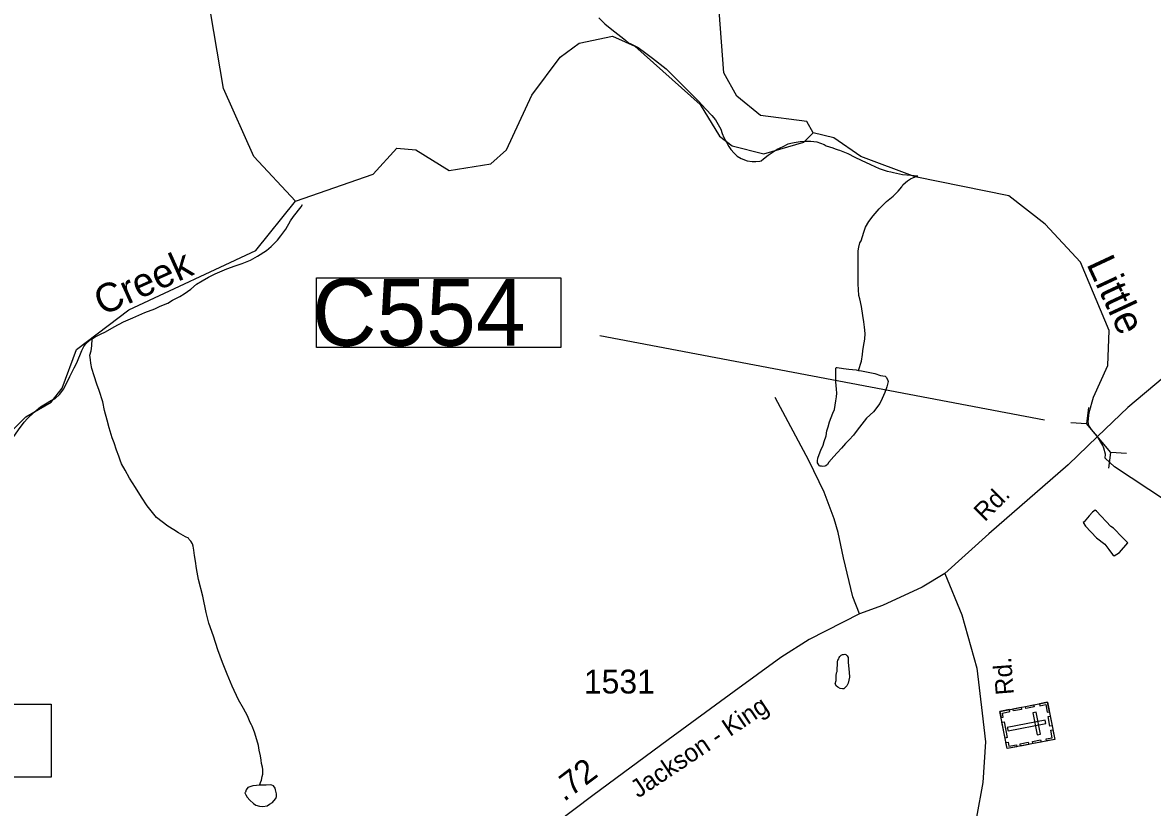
# Model space of a CAD drawing. Extents: x 2082433 to 2279600, y 546599 to 755198.
# Drawn here: x 2093272 to 2099196, y 645891 to 650005 of the extents above; entities that cross this region are included whole.
import ezdxf

# ---------------------------------------------------------------- set-up
doc = ezdxf.new("R2010")
doc.units = 0
for name, color, linetype in [('Exist Cultural Cemetery CELL', 7, 'Continuous'), ('Exist Hydrographic Creek Single Shore', 7, 'Continuous'), ('Exist Hydrographic Creek Single Shore Label', 7, 'Continuous'), ('Exist Hydrographic Misc Water Feature', 7, 'Continuous'), ('Exist Road Non-System Type 51', 7, 'Continuous'), ('Exist Road Secondary Mileage Hundredths English Label', 7, 'Continuous'), ('Exist Road Secondary Structure Culvert CELL', 7, 'Continuous'), ('Exist Road Secondary Structure Culvert Number Label', 7, 'Continuous'), ('Exist Road Secondary Structure Standard Bridge Number Label', 7, 'Continuous'), ('Exist Road Secondary Type 51 Attributed', 7, 'Continuous'), ('Exist Road Secondary Type 51 Label', 7, 'Continuous'), ('Exist Road Secondary Type 51 Number Label', 7, 'Continuous')]:
    doc.layers.add(name, color=color, linetype=linetype)

msp = doc.modelspace()

# ---------------------------------------------------------------- linework, layer by layer
at = {"layer": 'Exist Cultural Cemetery CELL'}
for points in [[(2098646.1, 646442.6), (2098684, 646247.2), (2098434, 646198.7), (2098396.1, 646394.1)], [(2098402.5, 646361.7), (2098413.7, 646363.9), (2098409.5, 646385.5), (2098449.2, 646393.2), (2098447.1, 646404.1), (2098396.1, 646394.2)], [(2098464.8, 646407.5), (2098507.3, 646415.7), (2098509.4, 646404.6), (2098466.9, 646396.3)], [(2098530.7, 646420.3), (2098573.3, 646428.5), (2098575.4, 646417.4), (2098532.9, 646409.1)], [(2098603.5, 646434.4), (2098605.7, 646423.3), (2098637.3, 646429.4), (2098645, 646389.6), (2098656, 646391.7), (2098646.1, 646442.6)], [(2098638.1, 646330), (2098634.5, 646348.4), (2098435.4, 646309.7), (2098439, 646291.4)], [(2098587, 646389.6), (2098568.7, 646386.1), (2098591.1, 646270.5), (2098609.5, 646274)], [(2098660.2, 646369.9), (2098670, 646319.1), (2098658.8, 646316.9), (2098649, 646367.8)], [(2098418.3, 646339.9), (2098434.5, 646256.6), (2098423.3, 646254.4), (2098407.1, 646337.7)], [(2098641.4, 646238.9), (2098639.3, 646250), (2098670.9, 646256.2), (2098663.1, 646296), (2098674.1, 646298.1), (2098684, 646247.1)], [(2098427.7, 646231.2), (2098439, 646233.4), (2098443.2, 646211.8), (2098482.9, 646219.5), (2098485, 646208.6), (2098434, 646198.7)], [(2098502.8, 646223.6), (2098545.3, 646231.9), (2098547.5, 646220.7), (2098505, 646212.4)], [(2098567.5, 646236.2), (2098610.1, 646244.4), (2098612.2, 646233.2), (2098569.7, 646225)]]:
    msp.add_lwpolyline(points, close=True, dxfattribs=at)
at = {"layer": 'Exist Hydrographic Creek Single Shore'}
for points in [[(2097417.6, 649426.4), (2097383.6, 649486.1), (2097141.6, 649517.3), (2097016.6, 649618.3), (2096949.5, 649741), (2096923.7, 650066.3), (2096822.6, 650275), (2096814.6, 650373.6), (2096092.7, 652248.4), (2096091.6, 652379.6)], [(2094702.5, 649068.1), (2095110.6, 649210.8), (2095234.4, 649346), (2095334.5, 649337.5), (2095509.6, 649228.9), (2095726.6, 649263.9), (2095809.6, 649337.7), (2095941.5, 649623.7), (2096091.6, 649824), (2096190.6, 649897.5), (2096365.5, 649933.3), (2096482.6, 649881.7), (2096825.7, 649576.2), (2096925.5, 649410.1), (2096992.6, 649359.5), (2097159.5, 649316.8), (2097367.6, 649378.2), (2097417.6, 649426.4)], [(2099264.5, 647499.2), (2098997.5, 647675.3), (2098949.2, 647721.8), (2098949.7, 647742.8), (2098941.7, 647774.6), (2098935.7, 647787.6), (2098907.9, 647835.9), (2098877, 647871.3), (2098863, 647892.2), (2098859.5, 647912.1), (2098865, 647961), (2098887.4, 648041.6), (2098962.5, 648207.5), (2098969.5, 648391), (2098818.6, 648748.4), (2098634.6, 648948.9), (2098442.5, 649097.2), (2097951.6, 649195.7), (2097667.6, 649303.2), (2097525.5, 649401.3), (2097417.6, 649426.4)], [(2089544.1, 646800.3), (2089669.4, 646778.8), (2090385.3, 646856.2), (2091012, 646736), (2091071.1, 646737.4), (2091207.1, 646750.2), (2091271.9, 646768), (2091368.3, 646832.9), (2091617.4, 647044.4), (2091767.3, 647126.6), (2092408.3, 647261.2), (2093024.3, 647514.4), (2093107.4, 647621), (2093222.4, 647871.3), (2093289.5, 647938.8), (2093422.4, 648014.8), (2093480.4, 648089.1), (2093555.4, 648291.1), (2093829.4, 648498.7), (2094494.6, 648810), (2094702.5, 649068.1)]]:
    msp.add_lwpolyline(points, dxfattribs=at)
at = {"layer": 'Exist Hydrographic Misc Water Feature'}
for points in [[(2094702.5, 649068.1), (2094484.6, 649302.2), (2094325.5, 649659.8), (2094223.6, 650259), (2094139.5, 650424.7), (2093882.1, 650786.8)], [(2096293.2, 650029.6), (2096325.4, 649997.6), (2096361, 649967.8), (2096377.5, 649956), (2096409.6, 649932.1), (2096433.4, 649912.2), (2096449.4, 649898.1)], [(2096449.4, 649898.1), (2096457.6, 649896), (2096499.9, 649874.2), (2096533.7, 649850.4), (2096575.5, 649818.5), (2096645.9, 649762.9), (2096693.8, 649715), (2096745.9, 649662.9), (2096774, 649635.1), (2096814.2, 649595.4), (2096854.6, 649551.6), (2096886.6, 649517.5), (2096904.6, 649495.7), (2096932.5, 649445.7), (2096940.7, 649423.7), (2096948.9, 649401.8), (2096962.9, 649377.8), (2096975.4, 649356.1), (2096985, 649340), (2097003.1, 649320.2), (2097019.5, 649303.9), (2097039.2, 649292), (2097071.6, 649280.2), (2097097.2, 649276.4), (2097117.3, 649276.6), (2097137.2, 649278.4), (2097145.2, 649280.5), (2097157.5, 649290.3), (2097181.3, 649310.7), (2097207.3, 649326.6), (2097229.2, 649340.7), (2097259.2, 649354.8), (2097287.1, 649368.9), (2097300.8, 649372.9), (2097317.2, 649376.9), (2097349, 649381), (2097375.2, 649383.1), (2097404.6, 649383.5), (2097420.8, 649381.4), (2097436.5, 649379.5), (2097475.1, 649365.6), (2097484.7, 649359.6), (2097503, 649353.6), (2097508.9, 649351.5), (2097515.1, 649349.8), (2097538.3, 649341.5), (2097549.1, 649337.7)], [(2097549.1, 649337.7), (2097555.1, 649335.6), (2097598.9, 649318), (2097635, 649299.9), (2097669.1, 649284.2), (2097717.3, 649260.3), (2097763.2, 649240.4), (2097805.2, 649226.7), (2097825.3, 649222.5), (2097839.1, 649218.7), (2097885.2, 649208.9), (2097929.1, 649205.1), (2097967, 649201)], [(2097654.7, 648180.4), (2097670.5, 648230.3), (2097676.3, 648264.4), (2097678.3, 648284.3), (2097680.4, 648306.3), (2097687.9, 648344.5), (2097690, 648374.2), (2097685.9, 648408.5), (2097683.6, 648436.4), (2097677.9, 648470.1), (2097671.5, 648516.5), (2097661.5, 648556.2), (2097657.4, 648574.3), (2097655.5, 648606.1), (2097653.3, 648634.1), (2097652.9, 648670.2), (2097653.1, 648696.2), (2097652.7, 648724.2), (2097652.7, 648758.2), (2097652.9, 648784.2), (2097652.5, 648808.2), (2097656.8, 648828.2), (2097662.5, 648850), (2097668.5, 648860.1), (2097676.3, 648884.1), (2097682.2, 648906.3), (2097692.4, 648932.3), (2097710.1, 648962.5), (2097732.2, 648992.4), (2097764, 649028.5), (2097801.9, 649066.6), (2097836, 649094.7), (2097863.7, 649120.9), (2097881.7, 649144.6), (2097887.5, 649154.7), (2097901.4, 649166.7), (2097911.4, 649175), (2097927, 649185.2), (2097943.2, 649192.8), (2097967, 649201)], [(2093637.3, 648347.6), (2093652.9, 648357.8), (2093680.8, 648371.8), (2093707.1, 648384), (2093752.6, 648410), (2093800.8, 648436.4), (2093850.6, 648456.4), (2093912.5, 648484.3), (2093966.4, 648504.5), (2093994.3, 648518.6), (2094034.5, 648534.8), (2094058.5, 648549), (2094096.2, 648569.2), (2094120.2, 648583.1), (2094154.1, 648607.2), (2094184, 648633.5), (2094214.2, 648651.6), (2094247.8, 648669.6), (2094281.8, 648687.6), (2094343.5, 648713.9), (2094387.4, 648730), (2094423.5, 648741.9), (2094467.8, 648760), (2094503.5, 648780.1), (2094551.5, 648810.6), (2094575, 648830.5), (2094609.3, 648864.7), (2094626.9, 648886.8), (2094653, 648922.6), (2094677, 648964.8), (2094692.9, 648988.7), (2094732.7, 649039.1), (2094740.5, 649050.8)], [(2093167.4, 647718.3), (2093179, 647750.6), (2093198.9, 647790.6), (2093222.5, 647830.4), (2093250.6, 647870.8), (2093280.5, 647910.9), (2093298.4, 647928.8), (2093332.2, 647962.6), (2093366.1, 647990.8), (2093392.3, 648007.1), (2093424.1, 648025), (2093442.1, 648033.2), (2093467.8, 648057.3), (2093486.2, 648083.3), (2093505.7, 648119.3), (2093519.6, 648149.2), (2093543.4, 648195.5), (2093557.2, 648221.4), (2093583.2, 648285.6), (2093593.3, 648307.6), (2093603.1, 648321.5), (2093624.8, 648339.7), (2093637.3, 648347.6)], [(2094516, 646007), (2094515.8, 646011), (2094520.1, 646020.9), (2094524.2, 646032.9), (2094527.9, 646053), (2094532, 646064.9), (2094531.8, 646088.9), (2094529.5, 646101), (2094525.6, 646121.1), (2094523.6, 646139.2), (2094519.5, 646160.9), (2094513.5, 646191), (2094509.4, 646215.2), (2094499.6, 646245.1), (2094487.5, 646285), (2094475.4, 646316.8), (2094472.9, 646322.9), (2094465.1, 646336.7), (2094450.8, 646370.9), (2094430.7, 646408.8), (2094404.8, 646454.5), (2094370.4, 646526.6), (2094344.4, 646588.6), (2094320.2, 646650.3), (2094295.8, 646716.4), (2094273.8, 646788.3), (2094249.4, 646856), (2094235.5, 646912.1), (2094217, 646998), (2094195.1, 647085.7), (2094184.6, 647143.7), (2094178.3, 647181.5), (2094174.4, 647211.7), (2094170.1, 647239.5), (2094166.2, 647259.6), (2094162.3, 647271.6), (2094154.5, 647285.7), (2094146.3, 647295.5), (2094142.2, 647301.8), (2094126, 647309.5), (2094090.3, 647329.5), (2094066.1, 647345.3), (2094033.7, 647365.2), (2094003.8, 647387.2), (2093973.8, 647410.8), (2093925.6, 647470.9), (2093895.3, 647516.8), (2093863.7, 647568.6), (2093833.4, 647616.6), (2093809.4, 647658.4), (2093791.1, 647692.4), (2093783.1, 647710.2), (2093777, 647732.3), (2093764.9, 647764.1), (2093753, 647802), (2093742.5, 647828.3), (2093726.5, 647880.2), (2093716.1, 647919.9), (2093702.1, 647971.9), (2093692.1, 648016), (2093674, 648075.9), (2093661.9, 648109.8), (2093647.6, 648153.8), (2093635.5, 648191.7), (2093629.5, 648219.8), (2093627.5, 648237.5), (2093625, 648261.8), (2093631.4, 648283.6), (2093635.3, 648309.7), (2093637.3, 648347.6)], [(2097654.7, 648180.4), (2097670.5, 648178.5), (2097706.4, 648172.6), (2097740.4, 648164.6), (2097770.6, 648154.8), (2097794.6, 648150.7), (2097800.7, 648146.9), (2097806.9, 648134.7), (2097810.8, 648122.7), (2097802.8, 648094.7), (2097792.9, 648066.6), (2097779.2, 648034.6), (2097766.7, 648008.9), (2097733.5, 647964.5), (2097697.2, 647930.6), (2097647.7, 647868.4), (2097629.7, 647842.3), (2097605.7, 647818.3), (2097587.5, 647798.4), (2097565.7, 647774.1), (2097543.8, 647750.3), (2097525.9, 647730.3), (2097499.7, 647700.2), (2097492.1, 647687.9), (2097483.9, 647681.9), (2097478.2, 647679.9), (2097467.9, 647677.8), (2097460.3, 647679.8), (2097454.4, 647679.9), (2097448.2, 647682), (2097446.4, 647685.9), (2097440.2, 647697.8), (2097439.8, 647707.6), (2097441.9, 647721.9), (2097448.2, 647740), (2097457.7, 647763.7), (2097469.8, 647789.9), (2097475.7, 647808), (2097485.8, 647837.8), (2097489.2, 647864), (2097495.4, 647885.7), (2097503.2, 647912.1), (2097511.6, 647934), (2097521, 647958.1), (2097528.8, 647976.4), (2097536.8, 648022.3), (2097538.9, 648042.2), (2097540.9, 648062.2), (2097539.1, 648084), (2097538.7, 648101.9), (2097537, 648122), (2097536.6, 648137.9), (2097536.8, 648160.2), (2097536.6, 648176), (2097536.2, 648191.9), (2097538.7, 648196), (2097542.6, 648196.2), (2097576.2, 648192.3), (2097604.5, 648188), (2097642.6, 648184.3), (2097654.7, 648180.4)], [(2098978.7, 647362.6), (2098902.3, 647444.4), (2098896.7, 647448.5), (2098882.2, 647438.5), (2098864.9, 647418.4), (2098838.5, 647388.3), (2098832.7, 647384.3), (2098844.8, 647364.2), (2098902.9, 647304.4), (2098947, 647270.5), (2098967.3, 647242.7), (2098981, 647222.8), (2098989, 647214.7), (2098995.4, 647208.9), (2099023.4, 647226.9), (2099066.9, 647277), (2099038.8, 647304.8), (2098992.9, 647354.8), (2098978.7, 647362.6)], [(2097543.4, 646602.5), (2097545.2, 646654.6), (2097547.5, 646662.3), (2097551.4, 646670.3), (2097553.2, 646676.5), (2097557.1, 646682.4), (2097563.3, 646688.3), (2097571.1, 646692.4), (2097577, 646692.3), (2097583, 646694.7), (2097589.1, 646692.6), (2097595.3, 646684.7), (2097601.2, 646676.5), (2097601.2, 646666.8), (2097601.2, 646650.6), (2097605.5, 646600.4), (2097607.4, 646572.6), (2097601.4, 646542.6), (2097593.6, 646528.5), (2097589.5, 646522.6), (2097585.6, 646518.7), (2097577.6, 646512.6), (2097571.9, 646512.7), (2097559.8, 646514.5), (2097547.5, 646520.4), (2097539.7, 646526.5), (2097533.5, 646538.3), (2097537.8, 646556.3), (2097537.6, 646580.3), (2097539.5, 646596.3), (2097543.4, 646602.5)], [(2094516, 646007), (2094498.1, 646005.2), (2094480.1, 646003.1), (2094464.1, 645999), (2094454.1, 645994.8), (2094444.4, 645982.9), (2094440.3, 645971), (2094438.3, 645966.8), (2094440.3, 645960.8), (2094442.2, 645956.9), (2094450.4, 645945.1), (2094464.3, 645928.8), (2094482.6, 645911), (2094494.5, 645903.1), (2094514.3, 645897.3), (2094532.2, 645895.4), (2094554.5, 645899.3), (2094566.4, 645907.2), (2094582.6, 645917.3), (2094590.4, 645925.5), (2094600.5, 645937.4), (2094604.2, 645947.3), (2094604, 645961.2), (2094598.2, 645983.1), (2094596.4, 645991.5), (2094588, 646003.3), (2094579.8, 646007.4), (2094572, 646009.4), (2094550, 646007.1), (2094520.3, 646007.1), (2094516, 646007)]]:
    msp.add_lwpolyline(points, dxfattribs=at)
at = {"layer": 'Exist Road Non-System Type 51'}
msp.add_lwpolyline([(2097660.4, 646904.9), (2097625.7, 646994.3), (2097576.7, 647199.2), (2097547.8, 647331.9), (2097527.6, 647404), (2097475.7, 647544), (2097394.9, 647708.4), (2097218.9, 648040.2)], dxfattribs=at)
at = {"layer": 'Exist Road Secondary Structure Culvert CELL'}
for p, q in [((2098860.5, 647986.4), (2098850.6, 647903.7)), ((2098767.5, 647909.1), (2098850.6, 647903.7)), ((2098977.4, 647751.1), (2098850.6, 647903.7)), ((2098967.5, 647668.4), (2098977.4, 647751.1)), ((2099060.5, 647745.7), (2098977.4, 647751.1))]:
    msp.add_line(p, q, dxfattribs=at)
at = {"layer": 'Exist Road Secondary Structure Culvert Number Label'}
msp.add_line((2098629.5, 647920.9), (2096298, 648363.1), dxfattribs=at)
msp.add_lwpolyline([(2094812.4, 648666.1), (2096095.2, 648666.1), (2096095.2, 648301.2), (2094812.4, 648301.2)], close=True, dxfattribs=at)
at = {"layer": 'Exist Road Secondary Structure Standard Bridge Number Label'}
msp.add_lwpolyline([(2092493.5, 646432.6), (2093422.5, 646432.6), (2093422.5, 646048.5), (2092493.5, 646048.5)], close=True, dxfattribs=at)
at = {"layer": 'Exist Road Secondary Type 51 Attributed'}
for points in [[(2101393.9, 649161.1), (2101230.3, 649026.9), (2101053.8, 648917.3), (2100776.1, 648794.6), (2100480.2, 648673.6), (2100271.5, 648588.6), (2100009.8, 648484.9), (2099724.5, 648404.7), (2099448.9, 648281), (2099252.6, 648142.8), (2099066.9, 647987.7), (2098907.9, 647835.9), (2098754.2, 647686.8), (2098338.4, 647324.7), (2098107.6, 647116.9)], [(2098107.6, 647116.9), (2097989.3, 647044.8), (2097780.2, 646948.3), (2097660.4, 646904.9), (2097396.7, 646771.5), (2097248.7, 646676), (2097002.9, 646497.6), (2096657.6, 646244.4), (2096262.1, 645953), (2096069.6, 645808.1), (2095955, 645696.7), (2095854.2, 645537.3), (2095802.3, 645421.9), (2095759, 645289.1), (2095730.1, 645092.9), (2095707, 644837.6), (2095668.5, 644662.8), (2095657.4, 644545.1)], [(2098107.6, 647116.9), (2098197, 646900.5), (2098274.9, 646620.7), (2098303.8, 646384.1), (2098321.1, 646234), (2098306.6, 646020.5), (2098240.3, 645658.4), (2098127.8, 645175.2), (2098078.7, 644948.7), (2098084.5, 644792.9), (2098101.8, 644455.3), (2098079.5, 644230.9), (2098081.6, 644102.6)]]:
    msp.add_lwpolyline(points, dxfattribs=at)

# ---------------------------------------------------------------- texts
at = {"layer": 'Exist Hydrographic Creek Single Shore Label'}
for s, rotation, p in [('Creek', 24.26237, (2093690, 648466.6)), ('Little', 294.9917, (2098848.1, 648739.9))]:
    msp.add_text(s, height=150, rotation=rotation, dxfattribs=at).set_placement(p)
at = {"layer": 'Exist Road Secondary Mileage Hundredths English Label'}
msp.add_text('.72', height=125, rotation=36.96507, dxfattribs=at).set_placement((2096111.2, 645917.7))
at = {"layer": 'Exist Road Secondary Structure Culvert Number Label'}
msp.add_text('C554', height=350, dxfattribs=at).set_placement((2094790.2, 648310.9))
at = {"layer": 'Exist Road Secondary Type 51 Label'}
for s, rotation, p in [('Rd.', 45.07968, (2098317, 647385.2)), ('Rd.', 94.52035, (2098470.1, 646483.8)), ('Jackson - King', 33.81738, (2096499.9, 645936.7))]:
    msp.add_text(s, height=95, rotation=rotation, dxfattribs=at).set_placement(p)
at = {"layer": 'Exist Road Secondary Type 51 Number Label'}
msp.add_text('1531', height=125, dxfattribs=at).set_placement((2096215.2, 646487.8))

doc.saveas('drawing.dxf')
